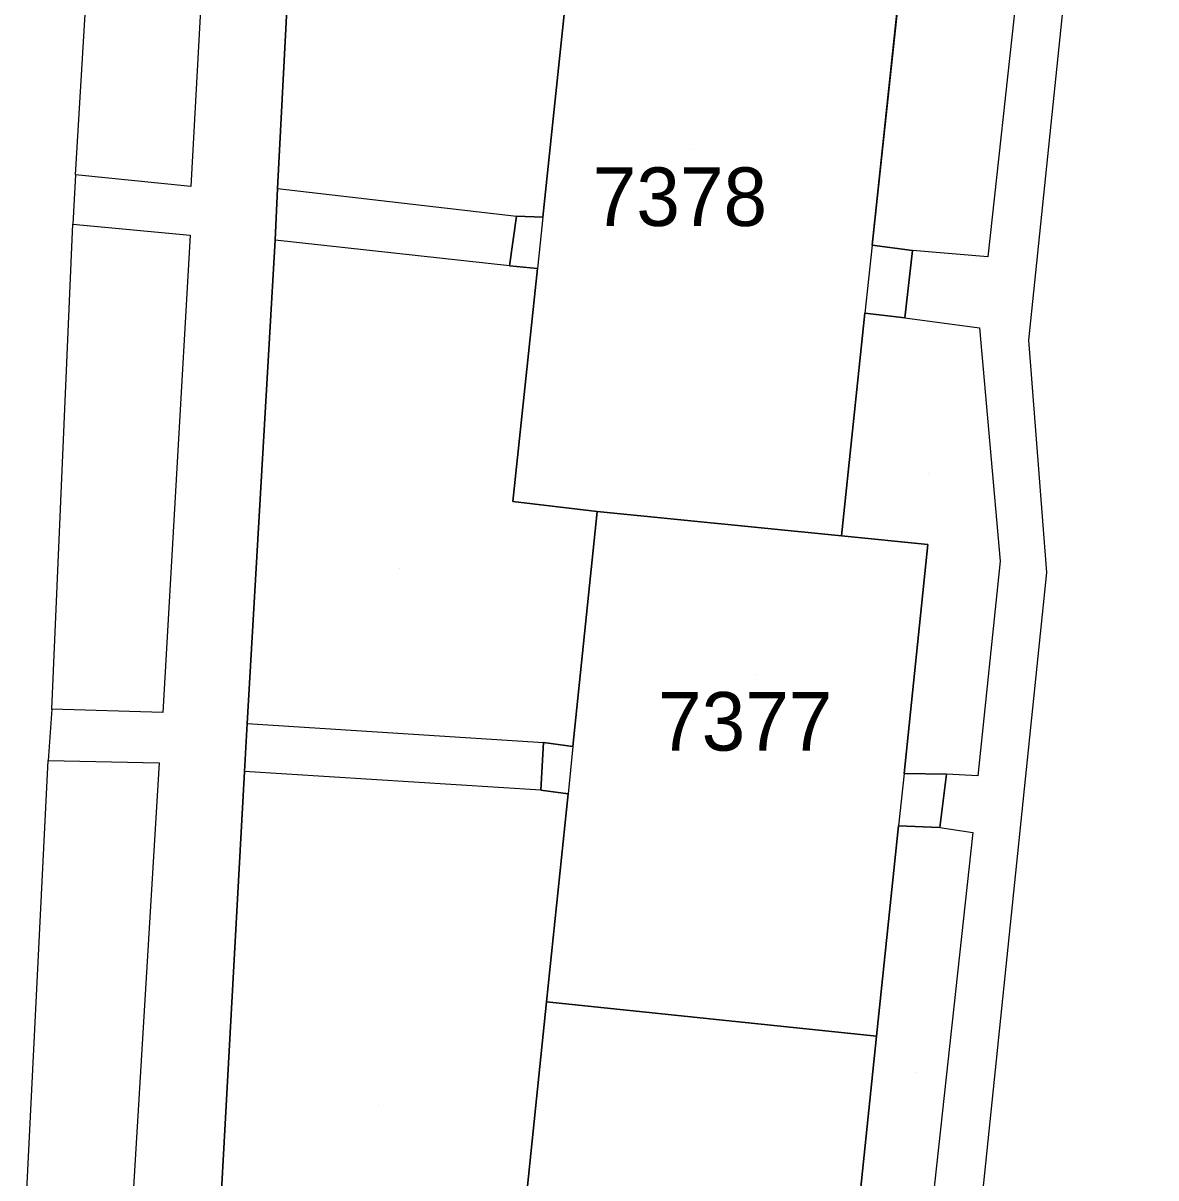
# Model space of a CAD drawing. Extents: x -266199 to -261993, y -1239047 to -1235108.
# Drawn here: x -263671.76 to -263633.09, y -1236263.23 to -1236223.78 of the extents above; entities that cross this region are included whole.
import ezdxf

# ---------------------------------------------------------------- set-up
doc = ezdxf.new("R2010")
doc.units = 0
for name, color, linetype in [('body_kn', 7, 'Continuous'), ('kladpar_druhypozemkov', 7, 'Continuous'), ('kladpar_hranice', 7, 'Continuous'), ('kladpar_parcelnecisla', 7, 'Continuous'), ('kladpar_plochy', 7, 'Continuous'), ('zappar_hrandruhpozemk', 7, 'Continuous')]:
    doc.layers.add(name, color=color, linetype=linetype)

msp = doc.modelspace()

# ---------------------------------------------------------------- linework, layer by layer
at = {"layer": 'body_kn'}
for p, q in [((-263669.97, -1236228.96), (-263669.97, -1236228.96)), ((-263669.97, -1236228.96), (-263669.97, -1236228.96)), ((-263666.03, -1236229.36), (-263666.03, -1236229.36)), ((-263663.07, -1236229.43), (-263663.07, -1236229.43)), ((-263663.07, -1236229.43), (-263663.07, -1236229.43)), ((-263670.06, -1236230.65), (-263670.06, -1236230.65)), ((-263670.06, -1236230.65), (-263670.06, -1236230.65)), ((-263654.91, -1236230.38), (-263654.91, -1236230.38)), ((-263654.02, -1236230.41), (-263654.02, -1236230.41)), ((-263654.02, -1236230.41), (-263654.02, -1236230.41)), ((-263666.06, -1236231.02), (-263666.06, -1236231.02)), ((-263663.15, -1236231.19), (-263663.15, -1236231.19)), ((-263642.77, -1236231.36), (-263642.77, -1236231.36)), ((-263642.77, -1236231.36), (-263642.77, -1236231.36)), ((-263641.4, -1236231.55), (-263641.4, -1236231.55)), ((-263638.82, -1236231.76), (-263638.82, -1236231.76)), ((-263655.15, -1236232.07), (-263655.15, -1236232.07)), ((-263655.15, -1236232.07), (-263655.15, -1236232.07)), ((-263654.2, -1236232.16), (-263654.2, -1236232.16)), ((-263643.02, -1236233.69), (-263643.02, -1236233.69)), ((-263641.66, -1236233.85), (-263641.66, -1236233.85)), ((-263641.66, -1236233.85), (-263641.66, -1236233.85)), ((-263639.11, -1236234.19), (-263639.11, -1236234.19)), ((-263637.43, -1236234.61), (-263637.43, -1236234.61)), ((-263655.04, -1236240.12), (-263655.04, -1236240.12)), ((-263652.16, -1236240.46), (-263652.16, -1236240.46)), ((-263643.82, -1236241.29), (-263643.82, -1236241.29)), ((-263643.82, -1236241.29), (-263643.82, -1236241.29)), ((-263640.87, -1236241.59), (-263640.87, -1236241.59)), ((-263638.4, -1236242.16), (-263638.4, -1236242.16)), ((-263636.82, -1236242.55), (-263636.82, -1236242.55)), ((-263670.78, -1236247.21), (-263670.78, -1236247.21)), ((-263670.78, -1236247.21), (-263670.78, -1236247.21)), ((-263666.99, -1236247.33), (-263666.99, -1236247.33)), ((-263664.11, -1236247.7), (-263664.11, -1236247.7)), ((-263664.11, -1236247.7), (-263664.11, -1236247.7)), ((-263653.99, -1236248.35), (-263653.99, -1236248.35)), ((-263652.99, -1236248.49), (-263652.99, -1236248.49)), ((-263652.99, -1236248.49), (-263652.99, -1236248.49)), ((-263670.91, -1236248.97), (-263670.91, -1236248.97)), ((-263670.91, -1236248.97), (-263670.91, -1236248.97)), ((-263667.11, -1236249.05), (-263667.11, -1236249.05)), ((-263664.2, -1236249.34), (-263664.2, -1236249.34)), ((-263641.68, -1236249.41), (-263641.68, -1236249.41)), ((-263641.68, -1236249.41), (-263641.68, -1236249.41)), ((-263640.24, -1236249.44), (-263640.24, -1236249.44)), ((-263639.17, -1236249.49), (-263639.17, -1236249.49)), ((-263654.08, -1236249.98), (-263654.08, -1236249.98)), ((-263654.08, -1236249.98), (-263654.08, -1236249.98)), ((-263653.15, -1236250.11), (-263653.15, -1236250.11)), ((-263641.87, -1236251.2), (-263641.87, -1236251.2)), ((-263640.46, -1236251.26), (-263640.46, -1236251.26)), ((-263640.46, -1236251.26), (-263640.46, -1236251.26)), ((-263639.34, -1236251.43), (-263639.34, -1236251.43)), ((-263653.89, -1236257.21), (-263653.89, -1236257.21)), ((-263653.89, -1236257.21), (-263653.89, -1236257.21)), ((-263642.62, -1236258.38), (-263642.62, -1236258.38)), ((-263642.62, -1236258.38), (-263642.62, -1236258.38))]:
    msp.add_line(p, q, dxfattribs=at)
at = {"layer": 'kladpar_druhypozemkov'}
for p, q in [((-263648.88, -1236228.11), (-263648.88, -1236228.11)), ((-263640.85, -1236239.18), (-263640.85, -1236239.18)), ((-263658.91, -1236242.4), (-263658.91, -1236242.4)), ((-263646.72, -1236246.03), (-263646.72, -1236246.03)), ((-263641.27, -1236259.62), (-263641.27, -1236259.62)), ((-263659.61, -1236260.74), (-263659.61, -1236260.74))]:
    msp.add_line(p, q, dxfattribs=at)
at = {"layer": 'kladpar_hranice'}
for p, q in [((-263653.89, -1236257.21), (-263642.62, -1236258.38)), ((-263642.62, -1236258.38), (-263653.89, -1236257.21))]:
    msp.add_line(p, q, dxfattribs=at)
for points in [[(-263665.1, -1236265.74), (-263664.2, -1236249.34), (-263664.11, -1236247.7), (-263663.15, -1236231.19), (-263663.07, -1236229.43), (-263662.16, -1236211.95), (-263662.03, -1236210.24), (-263661.02, -1236193.12), (-263660.95, -1236191.39), (-263660.29, -1236175.32)], [(-263660.29, -1236175.32), (-263660.95, -1236191.39), (-263661.02, -1236193.12), (-263662.03, -1236210.24), (-263662.16, -1236211.95), (-263663.07, -1236229.43), (-263663.15, -1236231.19), (-263664.11, -1236247.7), (-263664.2, -1236249.34), (-263665.1, -1236265.74)], [(-263641.73, -1236221.6), (-263642.77, -1236231.36), (-263641.4, -1236231.55), (-263641.66, -1236233.85), (-263643.02, -1236233.69), (-263643.82, -1236241.29), (-263652.16, -1236240.46), (-263655.04, -1236240.12), (-263654.2, -1236232.16), (-263655.15, -1236232.07), (-263654.91, -1236230.38), (-263654.02, -1236230.41), (-263652.97, -1236220.43)], [(-263652.97, -1236220.43), (-263654.02, -1236230.41), (-263654.91, -1236230.38), (-263655.15, -1236232.07), (-263654.2, -1236232.16), (-263655.04, -1236240.12), (-263652.16, -1236240.46), (-263652.99, -1236248.49), (-263653.99, -1236248.35), (-263654.08, -1236249.98), (-263653.15, -1236250.11), (-263653.89, -1236257.21), (-263654.77, -1236265.72)], [(-263643.68, -1236268.6), (-263642.62, -1236258.38), (-263641.87, -1236251.2), (-263640.46, -1236251.26), (-263640.24, -1236249.44), (-263641.68, -1236249.41), (-263640.87, -1236241.59), (-263643.82, -1236241.29), (-263643.02, -1236233.69), (-263641.66, -1236233.85), (-263641.4, -1236231.55), (-263642.77, -1236231.36), (-263641.73, -1236221.6)], [(-263653.89, -1236257.21), (-263653.15, -1236250.11), (-263654.08, -1236249.98), (-263653.99, -1236248.35), (-263652.99, -1236248.49), (-263652.16, -1236240.46), (-263643.82, -1236241.29)], [(-263643.82, -1236241.29), (-263640.87, -1236241.59), (-263641.68, -1236249.41), (-263640.24, -1236249.44), (-263640.46, -1236251.26), (-263641.87, -1236251.2), (-263642.62, -1236258.38)], [(-263655.89, -1236276.61), (-263655.13, -1236269.23), (-263655.97, -1236269.16), (-263655.91, -1236267.63), (-263654.97, -1236267.68), (-263654.87, -1236266.69), (-263655.33, -1236266.61), (-263655.19, -1236265.65), (-263654.77, -1236265.72), (-263653.89, -1236257.21)], [(-263642.62, -1236258.38), (-263643.68, -1236268.6), (-263642.34, -1236268.71), (-263642.5, -1236270.57), (-263643.86, -1236270.39), (-263644.63, -1236277.78)]]:
    msp.add_lwpolyline(points, dxfattribs=at)
at = {"layer": 'kladpar_plochy'}
for p, q in [((-263663.07, -1236229.43), (-263662.16, -1236211.95)), ((-263652.97, -1236220.43), (-263654.02, -1236230.41)), ((-263642.77, -1236231.36), (-263641.73, -1236221.6)), ((-263663.15, -1236231.19), (-263663.07, -1236229.43)), ((-263654.91, -1236230.38), (-263655.15, -1236232.07)), ((-263654.02, -1236230.41), (-263654.91, -1236230.38)), ((-263664.11, -1236247.7), (-263663.15, -1236231.19)), ((-263641.4, -1236231.55), (-263642.77, -1236231.36)), ((-263641.66, -1236233.85), (-263641.4, -1236231.55)), ((-263655.15, -1236232.07), (-263654.2, -1236232.16)), ((-263654.2, -1236232.16), (-263655.04, -1236240.12)), ((-263643.82, -1236241.29), (-263643.02, -1236233.69)), ((-263643.02, -1236233.69), (-263641.66, -1236233.85)), ((-263655.04, -1236240.12), (-263652.16, -1236240.46)), ((-263652.16, -1236240.46), (-263652.99, -1236248.49)), ((-263640.87, -1236241.59), (-263643.82, -1236241.29)), ((-263641.68, -1236249.41), (-263640.87, -1236241.59)), ((-263664.2, -1236249.34), (-263664.11, -1236247.7)), ((-263653.99, -1236248.35), (-263654.08, -1236249.98)), ((-263652.99, -1236248.49), (-263653.99, -1236248.35)), ((-263665.1, -1236265.74), (-263664.2, -1236249.34)), ((-263640.24, -1236249.44), (-263641.68, -1236249.41)), ((-263640.46, -1236251.26), (-263640.24, -1236249.44)), ((-263654.08, -1236249.98), (-263653.15, -1236250.11)), ((-263653.15, -1236250.11), (-263653.89, -1236257.21)), ((-263642.62, -1236258.38), (-263641.87, -1236251.2)), ((-263641.87, -1236251.2), (-263640.46, -1236251.26)), ((-263653.89, -1236257.21), (-263654.77, -1236265.72)), ((-263643.68, -1236268.6), (-263642.62, -1236258.38))]:
    msp.add_line(p, q, dxfattribs=at)
msp.add_lwpolyline([(-263660.29, -1236175.32), (-263660.95, -1236191.39), (-263661.02, -1236193.12), (-263662.03, -1236210.24), (-263662.16, -1236211.95), (-263663.07, -1236229.43), (-263663.15, -1236231.19), (-263664.11, -1236247.7), (-263664.2, -1236249.34), (-263665.1, -1236265.74)], dxfattribs=at)
for points in [[(-263641.73, -1236221.6), (-263642.77, -1236231.36), (-263641.4, -1236231.55), (-263641.66, -1236233.85), (-263643.02, -1236233.69), (-263643.82, -1236241.29), (-263652.16, -1236240.46), (-263655.04, -1236240.12), (-263654.2, -1236232.16), (-263655.15, -1236232.07), (-263654.91, -1236230.38), (-263654.02, -1236230.41), (-263652.97, -1236220.43)], [(-263643.82, -1236241.29), (-263640.87, -1236241.59), (-263641.68, -1236249.41), (-263640.24, -1236249.44), (-263640.46, -1236251.26), (-263641.87, -1236251.2), (-263642.62, -1236258.38), (-263653.89, -1236257.21), (-263653.15, -1236250.11), (-263654.08, -1236249.98), (-263653.99, -1236248.35), (-263652.99, -1236248.49), (-263652.16, -1236240.46)], [(-263642.62, -1236258.38), (-263643.68, -1236268.6), (-263642.34, -1236268.71), (-263642.5, -1236270.57), (-263643.86, -1236270.39), (-263644.63, -1236277.78), (-263655.89, -1236276.61), (-263655.13, -1236269.23), (-263655.97, -1236269.16), (-263655.91, -1236267.63), (-263654.97, -1236267.68), (-263654.87, -1236266.69), (-263655.33, -1236266.61), (-263655.19, -1236265.65), (-263654.77, -1236265.72), (-263653.89, -1236257.21)]]:
    msp.add_lwpolyline(points, close=True, dxfattribs=at)
at = {"layer": 'zappar_hrandruhpozemk'}
for p, q in [((-263669.97, -1236228.96), (-263668.91, -1236211.45)), ((-263665.09, -1236211.76), (-263666.03, -1236229.36)), ((-263637, -1236214.94), (-263638.82, -1236231.76)), ((-263669.97, -1236228.96), (-263670.06, -1236230.65)), ((-263666.03, -1236229.36), (-263669.97, -1236228.96)), ((-263663.07, -1236229.43), (-263654.91, -1236230.38)), ((-263670.78, -1236247.21), (-263670.06, -1236230.65)), ((-263670.06, -1236230.65), (-263666.06, -1236231.02)), ((-263654.02, -1236230.41), (-263654.2, -1236232.16)), ((-263666.06, -1236231.02), (-263666.99, -1236247.33)), ((-263655.15, -1236232.07), (-263663.15, -1236231.19)), ((-263642.77, -1236231.36), (-263643.02, -1236233.69)), ((-263638.82, -1236231.76), (-263641.4, -1236231.55)), ((-263638.4, -1236242.16), (-263639.17, -1236249.49)), ((-263664.11, -1236247.7), (-263653.99, -1236248.35)), ((-263652.99, -1236248.49), (-263653.15, -1236250.11)), ((-263671.76, -1236266.24), (-263670.91, -1236248.97)), ((-263670.91, -1236248.97), (-263667.11, -1236249.05)), ((-263667.11, -1236249.05), (-263668.17, -1236266.39)), ((-263654.08, -1236249.98), (-263664.2, -1236249.34)), ((-263641.68, -1236249.41), (-263641.87, -1236251.2)), ((-263639.17, -1236249.49), (-263640.24, -1236249.44)), ((-263640.46, -1236251.26), (-263639.34, -1236251.43))]:
    msp.add_line(p, q, dxfattribs=at)
for points in [[(-263628.89, -1236128.68), (-263632.53, -1236176.68), (-263633.2, -1236193.64), (-263637.43, -1236234.61), (-263636.82, -1236242.55), (-263640.14, -1236274.76), (-263642.52, -1236298.01)], [(-263641.66, -1236233.85), (-263639.11, -1236234.19), (-263638.4, -1236242.16)], [(-263666.99, -1236247.33), (-263670.78, -1236247.21), (-263670.91, -1236248.97)], [(-263639.34, -1236251.43), (-263641.22, -1236268.77), (-263642.34, -1236268.71)]]:
    msp.add_lwpolyline(points, dxfattribs=at)

# ---------------------------------------------------------------- texts
at = {"layer": 'kladpar_parcelnecisla'}
for s, p in [('7378', (-263652.311, -1236230.71)), ('7377', (-263650.081, -1236248.63))]:
    msp.add_text(s, height=2, dxfattribs=at).set_placement(p)

doc.saveas('drawing.dxf')
